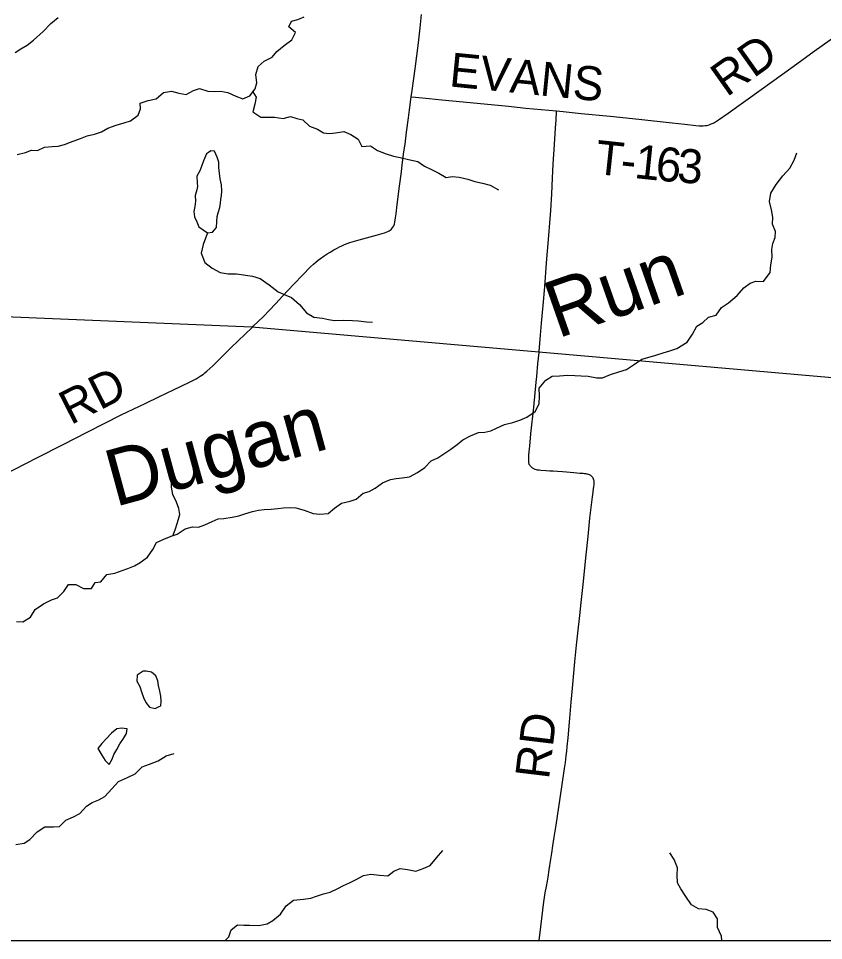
# Model space of a CAD drawing. Extents: x 0 to 1101, y 0 to 440.
# Drawn here: x 845.677 to 847.022, y 368.306 to 369.846 of the extents above; entities that cross this region are included whole.
import ezdxf

# ---------------------------------------------------------------- set-up
doc = ezdxf.new("R2010")
doc.units = 0
for name, color, linetype in [('GM_X_County_Road', 7, 'Continuous'), ('GM_X_Minor_Lake', 7, 'Continuous'), ('GM_X_Minor_River', 7, 'Continuous'), ('GM_X_Minor_River_Text', 7, 'Continuous'), ('GM_X_Township', 7, 'Continuous'), ('GM_X_Township_Road', 7, 'Continuous'), ('GM_X_Township_Road_Text', 7, 'Continuous'), ('SH_Cut_Line', 7, 'Continuous')]:
    doc.layers.add(name, color=color, linetype=linetype)

msp = doc.modelspace()

# ---------------------------------------------------------------- linework, layer by layer
at = {"layer": 'GM_X_County_Road'}
msp.add_lwpolyline([(844.6555, 368.3059), (849.3843, 368.3059), (849.458, 369.0211), (849.1756, 369.0468), (848.9835, 369.0702), (848.1881, 369.1294), (847.2656, 369.2256), (846.5466, 369.2884), (846.0672, 369.3302), (844.8955, 369.3794), (844.7671, 369.3901), (844.6729, 368.4734)], close=True, dxfattribs=at)
at = {"layer": 'GM_X_Minor_Lake'}
for points in [[(845.9949, 369.6219), (845.9916, 369.6196), (845.9865, 369.6082), (845.9838, 369.6003), (845.9802, 369.5916), (845.9755, 369.5822), (845.9761, 369.5712), (845.9764, 369.5654), (845.9752, 369.5594), (845.9728, 369.5503), (845.9731, 369.5408), (845.9722, 369.5317), (845.9705, 369.5234), (845.9715, 369.5146), (845.9756, 369.5062), (845.9789, 369.4978), (845.9932, 369.4881)], [(845.9932, 369.4881), (846.0015, 369.4888), (846.0081, 369.497), (846.009, 369.5069), (846.0095, 369.5149), (846.0107, 369.5213), (846.0135, 369.53), (846.0148, 369.5372), (846.0156, 369.544), (846.0165, 369.5497), (846.0173, 369.5581), (846.0163, 369.5679), (846.0142, 369.5782), (846.0132, 369.5877), (846.0122, 369.5969), (846.0119, 369.6056), (846.0094, 369.6144), (846.005, 369.6243), (845.9989, 369.6248), (845.9949, 369.6219)], [(845.8855, 368.7556), (845.8756, 368.7489), (845.8751, 368.7391), (845.8802, 368.7299), (845.8831, 368.7211), (845.8861, 368.712), (845.8901, 368.7035), (845.8961, 368.6955), (845.9055, 368.6935), (845.9122, 368.6965)], [(845.9122, 368.6965), (845.9151, 368.6979), (845.916, 368.7055), (845.9153, 368.7142), (845.9135, 368.7226), (845.9114, 368.7317), (845.91, 368.7394), (845.9071, 368.7481), (845.8999, 368.7539), (845.8909, 368.7556), (845.8855, 368.7556)], [(845.8542, 368.6601), (845.8501, 368.6606), (845.8418, 368.6592), (845.833, 368.652), (845.8239, 368.643), (845.8166, 368.6351), (845.8101, 368.6264)], [(845.8101, 368.6264), (845.8168, 368.6154), (845.8221, 368.6066), (845.8288, 368.5997), (845.8338, 368.6088), (845.8365, 368.6164), (845.8415, 368.625), (845.8469, 368.6345), (845.8526, 368.6432), (845.858, 368.6515), (845.8592, 368.6594), (845.8542, 368.6601)]]:
    msp.add_lwpolyline(points, dxfattribs=at)
at = {"layer": 'GM_X_Minor_River'}
for points in [[(845.6717, 369.7892), (845.6813, 369.7951), (845.692, 369.8014), (845.7028, 369.8096), (845.7186, 369.8242), (845.7317, 369.8377), (845.7439, 369.8474)], [(845.675, 369.6189), (845.6891, 369.6222), (845.6994, 369.6258), (845.7093, 369.6253), (845.7207, 369.6308), (845.7337, 369.6322), (845.7435, 369.6324), (845.7546, 369.6353), (845.7645, 369.639), (845.7809, 369.6452), (845.792, 369.65), (845.8042, 369.6525), (845.816, 369.6565), (845.8267, 369.6624), (845.8405, 369.6676), (845.8538, 369.6716), (845.8645, 369.6749), (845.8771, 369.6842), (845.8815, 369.6951), (845.8805, 369.7046), (845.8938, 369.7086), (845.9075, 369.7115), (845.9198, 369.722), (845.9328, 369.7244), (845.9453, 369.7209), (845.9574, 369.7188), (845.97, 369.7255), (845.9799, 369.7291), (845.9935, 369.7244), (846.0045, 369.7239), (846.0148, 369.7245), (846.0273, 369.7224), (846.0405, 369.7161), (846.0522, 369.7114), (846.0636, 369.7166), (846.0729, 369.7286), (846.0757, 369.7385), (846.074, 369.7525), (846.0776, 369.7658), (846.0876, 369.7744), (846.101, 369.781), (846.1087, 369.7908), (846.121, 369.8005), (846.1341, 369.8102), (846.1403, 369.8223), (846.1291, 369.8316), (846.1334, 369.8414), (846.1441, 369.8439), (846.1544, 369.8483)], [(846.0688, 369.7232), (846.0742, 369.7146), (846.0722, 369.7028), (846.069, 369.6899), (846.0821, 369.681), (846.095, 369.6808), (846.1049, 369.6811), (846.1193, 369.6786), (846.1319, 369.6822), (846.1421, 369.6787), (846.1523, 369.6766), (846.1635, 369.6659), (846.1767, 369.6607), (846.1869, 369.6549), (846.1968, 369.654), (846.207, 369.655), (846.2211, 369.6571), (846.2324, 369.652), (846.2445, 369.6442), (846.2511, 369.632), (846.2652, 369.6329), (846.2769, 369.6256), (846.2916, 369.6197), (846.3037, 369.6161), (846.3147, 369.6137), (846.3287, 369.6104), (846.3442, 369.6068), (846.3554, 369.5991), (846.3671, 369.5936), (846.3796, 369.5877), (846.3916, 369.5803), (846.4015, 369.5817), (846.4137, 369.5808), (846.4277, 369.5772), (846.4394, 369.5736), (846.4522, 369.5708), (846.4655, 369.5672), (846.4794, 369.5594)], [(846.3996, 369.1263), (846.4099, 369.1345), (846.4195, 369.1419), (846.4322, 369.149), (846.4459, 369.1545), (846.4562, 369.1547), (846.4661, 369.1573), (846.4756, 369.1617), (846.4894, 369.1676), (846.5031, 369.1708), (846.5149, 369.1748), (846.5264, 369.18), (846.5402, 369.1897), (846.5468, 369.2021), (846.5478, 369.2154), (846.5468, 369.2284), (846.558, 369.2419), (846.5687, 369.2482), (846.5809, 369.2492), (846.5942, 369.2501), (846.6064, 369.2496), (846.6174, 369.249), (846.6287, 369.2485), (846.6431, 369.2457), (846.653, 369.2455), (846.6664, 369.251), (846.6801, 369.2558), (846.6927, 369.2598), (846.7061, 369.2684), (846.7187, 369.2769), (846.7325, 369.2809), (846.742, 369.2834), (846.7542, 369.2875), (846.7653, 369.2907), (846.7771, 369.2947), (846.7943, 369.3051), (846.8029, 369.3187), (846.8106, 369.3319), (846.8202, 369.3382), (846.8298, 369.3472), (846.8428, 369.3505), (846.8513, 369.3629), (846.8632, 369.3711), (846.8778, 369.3834), (846.889, 369.3958), (846.8994, 369.4036), (846.9089, 369.4073), (846.9218, 369.4067), (846.9327, 369.4214), (846.934, 369.4343), (846.9361, 369.4472), (846.9355, 369.4601), (846.9375, 369.47), (846.9411, 369.4802), (846.9416, 369.49), (846.9368, 369.5023), (846.9374, 369.514), (846.9349, 369.5262), (846.9317, 369.5399), (846.9342, 369.5543), (846.9431, 369.5683), (846.9539, 369.5829), (846.9655, 369.5961), (846.9729, 369.6093), (846.9773, 369.6214)], [(845.9932, 369.4881), (845.9857, 369.4685), (845.9824, 369.4537), (845.9887, 369.4384), (846.0011, 369.4291), (846.0143, 369.4217), (846.0279, 369.4193), (846.0416, 369.4195), (846.0681, 369.4153), (846.0813, 369.4113), (846.096, 369.4009), (846.111, 369.3893), (846.1238, 369.3838), (846.1336, 369.3798), (846.1468, 369.3683), (846.1587, 369.3544), (846.1708, 369.347), (846.1852, 369.3453), (846.1954, 369.3429), (846.2052, 369.3416), (846.2204, 369.3422), (846.2352, 369.3416), (846.2455, 369.3407), (846.2587, 369.3394), (846.2686, 369.3389)], [(845.6741, 368.8387), (845.6847, 368.8382), (845.6978, 368.846), (845.7055, 368.8588), (845.719, 368.8685), (845.7327, 368.8747), (845.7426, 368.8784), (845.753, 368.8889), (845.7608, 368.9006), (845.773, 368.9008), (845.7861, 368.8938), (845.7994, 368.8936), (845.8053, 368.9041), (845.8148, 368.9048), (845.8248, 368.9172), (845.8385, 368.9196), (845.8504, 368.924), (845.8603, 368.9273), (845.871, 368.9317), (845.8805, 368.9373), (845.8932, 368.9462), (845.9021, 368.9587), (845.908, 368.9707), (845.9202, 368.9763), (845.9324, 368.981), (845.9423, 368.9847), (845.9561, 368.9933), (845.9683, 368.9969), (845.9782, 368.996), (845.9885, 369), (846.0011, 369.0059), (846.0107, 369.01), (846.0205, 369.011), (846.0342, 369.0127), (846.0457, 369.0152), (846.0556, 369.0185), (846.0685, 369.0225), (846.0785, 369.0246), (846.088, 369.026), (846.0994, 369.0266), (846.1104, 369.0272), (846.1203, 369.0286), (846.1305, 369.0289), (846.1404, 369.0287), (846.1544, 369.0244), (846.1695, 369.0192), (846.1805, 369.0179), (846.1945, 369.0189), (846.2053, 369.0279), (846.2168, 369.0361), (846.2313, 369.0397), (846.2412, 369.0433), (846.2531, 369.053), (846.263, 369.0556), (846.273, 369.0615), (846.2856, 369.0701), (846.2986, 369.076), (846.3081, 369.0777), (846.318, 369.0784), (846.3306, 369.0805), (846.344, 369.0875), (846.3562, 369.0957), (846.3666, 369.107), (846.3777, 369.1121), (846.3896, 369.1199), (846.3996, 369.1263)], [(845.935, 368.982), (845.939, 368.992), (845.943, 369.0041), (845.947, 369.0173), (845.9452, 369.0276), (845.9416, 369.0379), (845.9353, 369.0509), (845.9328, 369.0631), (845.933, 369.0745), (845.9312, 369.084), (845.9295, 369.0969), (845.9255, 369.1103)], [(845.673, 368.4664), (845.687, 368.4685), (845.6965, 368.4749), (845.7087, 368.4877), (845.7216, 368.4956), (845.736, 368.4958), (845.7459, 368.4961), (845.7565, 368.507), (845.7691, 368.5126), (845.7797, 368.5182), (845.7908, 368.5306), (845.8003, 368.5363), (845.8117, 368.5411), (845.8219, 368.5467), (845.8334, 368.5591), (845.8445, 368.5716), (845.8593, 368.5783), (845.8722, 368.5842), (845.884, 368.5959), (845.8965, 368.6007), (845.911, 368.6063), (845.9243, 368.6145), (845.9372, 368.6182)], [(846.0228, 368.3059), (846.0288, 368.3123), (846.0327, 368.324), (846.043, 368.3323), (846.0536, 368.3318), (846.0634, 368.3317), (846.0789, 368.3312), (846.0926, 368.3338), (846.1021, 368.3394), (846.115, 368.3499), (846.1246, 368.3638), (846.1368, 368.3736), (846.1535, 368.375), (846.166, 368.3768), (846.1754, 368.3798), (846.1868, 368.3838), (846.1978, 368.3868), (846.2107, 368.3927), (846.2202, 368.398), (846.2305, 368.4025), (846.2404, 368.4073), (846.2537, 368.4148), (846.2662, 368.417), (846.2802, 368.415), (846.2945, 368.4141), (846.3044, 368.422), (846.3147, 368.4261), (846.3271, 368.4248), (846.3411, 368.4217), (846.3536, 368.4261), (846.365, 368.4313), (846.3757, 368.4442), (846.3864, 368.4562)], [(846.8524, 368.3059), (846.8514, 368.3134), (846.8451, 368.3279), (846.8448, 368.3419), (846.8377, 368.3533), (846.826, 368.3576), (846.8132, 368.3588), (846.8015, 368.3657), (846.7918, 368.3795), (846.7835, 368.3924), (846.7779, 368.4023), (846.7777, 368.4152), (846.7782, 368.4273), (846.7726, 368.441), (846.7655, 368.4525)]]:
    msp.add_lwpolyline(points, dxfattribs=at)
at = {"layer": 'GM_X_Township'}
msp.add_lwpolyline([(849.9545, 374.031), (849.8439, 372.9428), (849.801, 372.4523), (849.7903, 372.3822), (849.6279, 370.8315), (849.4693, 369.1354), (849.458, 369.0211), (849.1756, 369.0468), (848.9835, 369.0702), (848.1881, 369.1294), (847.2656, 369.2256), (846.5466, 369.2884), (846.0672, 369.3302), (844.8955, 369.3794), (844.7671, 369.3901), (844.7764, 369.459), (844.8107, 369.7452), (844.9343, 370.7914), (845.2, 372.8166), (845.355, 374.0482)], dxfattribs=at)
at = {"layer": 'GM_X_Township_Road'}
msp.add_line((846.0329, 369.2963), (846.0675, 369.3296), dxfattribs=at)
for points in [[(846.3334, 369.7152), (846.3348, 369.7254), (846.3398, 369.7617), (846.3453, 369.8049), (846.3482, 369.8302), (846.3508, 369.8524)], [(846.5761, 369.6916), (846.5871, 369.6905), (846.6173, 369.6873), (846.6655, 369.6825), (846.7137, 369.6775), (846.7693, 369.6717), (846.7903, 369.6692), (846.8088, 369.6672), (846.8142, 369.6668), (846.8181, 369.6666), (846.8211, 369.6667), (846.8243, 369.6669), (846.8268, 369.6673), (846.8292, 369.6678), (846.8319, 369.6687), (846.8345, 369.6697), (846.8374, 369.671), (846.84, 369.6723), (846.8463, 369.6763), (846.8625, 369.6879), (846.9177, 369.7271), (846.971, 369.7657), (847.0063, 369.7912), (847.0462, 369.8196)], [(846.0675, 369.3296), (846.0696, 369.3317), (846.0864, 369.3483), (846.0959, 369.3581), (846.107, 369.3698), (846.1184, 369.382), (846.1274, 369.3914), (846.1381, 369.4027), (846.1518, 369.4171), (846.1653, 369.4308), (846.1702, 369.4354), (846.1745, 369.4392), (846.1781, 369.4421), (846.1819, 369.4449), (846.188, 369.4492), (846.1932, 369.4526), (846.1982, 369.4558), (846.2044, 369.4594), (846.2095, 369.4622), (846.2138, 369.4644), (846.2176, 369.4663), (846.2217, 369.4681), (846.2265, 369.4699), (846.231, 369.4715), (846.2386, 369.4739), (846.2465, 369.4762), (846.2771, 369.4846), (846.2885, 369.4877), (846.2916, 369.4888), (846.2942, 369.4899), (846.2964, 369.4911), (846.2983, 369.4925), (846.2997, 369.4936), (846.3014, 369.4954), (846.3028, 369.4973), (846.3041, 369.4995), (846.3052, 369.5022), (846.3061, 369.5056), (846.3068, 369.5093), (846.308, 369.5198), (846.3098, 369.5352), (846.3137, 369.566), (846.3169, 369.5899), (846.3184, 369.6016), (846.3213, 369.6232), (846.3231, 369.6361), (846.3257, 369.6558), (846.3286, 369.6798), (846.3303, 369.6934), (846.3334, 369.7152)], [(846.3334, 369.7152), (846.3405, 369.7144), (846.3633, 369.7123), (846.3843, 369.7102), (846.4202, 369.7065), (846.4956, 369.6993), (846.5246, 369.6963), (846.5761, 369.6916)], [(846.547, 369.2888), (846.5471, 369.2898), (846.5488, 369.3103), (846.5511, 369.3369), (846.5536, 369.3663), (846.5564, 369.3976), (846.5595, 369.4379), (846.5631, 369.4836), (846.5649, 369.5046), (846.5665, 369.5252), (846.5682, 369.553), (846.5695, 369.5792), (846.5707, 369.6027), (846.5726, 369.6352), (846.5744, 369.6624), (846.5753, 369.6767), (846.576, 369.6905), (846.5761, 369.6916)], [(845.6497, 369.0821), (845.6911, 369.1034), (845.7083, 369.1121), (845.7531, 369.1351), (845.7912, 369.1546), (845.8216, 369.1702), (845.8489, 369.1839), (845.8798, 369.1984), (845.8888, 369.2027), (845.9128, 369.2144), (845.9363, 369.2257), (845.9632, 369.2386), (845.9742, 369.2442), (845.9777, 369.2463), (845.9811, 369.2483), (845.9835, 369.2499), (845.9862, 369.2519), (845.9889, 369.2541), (845.9919, 369.2566), (846.0018, 369.2659), (846.02, 369.2838), (846.0329, 369.2963)], [(846.5429, 369.2477), (846.5449, 369.2688), (846.5469, 369.2878), (846.547, 369.2888)], [(846.5473, 368.3059), (846.5501, 368.329), (846.555, 368.3707), (846.5561, 368.3777), (846.5573, 368.3854), (846.5592, 368.3961), (846.5607, 368.4048), (846.5619, 368.4118), (846.5638, 368.4239), (846.5665, 368.4419), (846.5681, 368.452), (846.5699, 368.464), (846.5722, 368.4787), (846.5752, 368.4984), (846.5799, 368.5285), (846.5848, 368.5624), (846.5894, 368.593), (846.5909, 368.6033), (846.5924, 368.6145), (846.5933, 368.622), (846.594, 368.63), (846.5954, 368.6443), (846.5975, 368.6708), (846.6006, 368.7038), (846.6028, 368.7274), (846.6067, 368.7714), (846.6095, 368.799), (846.6117, 368.8193), (846.6149, 368.849), (846.617, 368.8706), (846.6203, 368.9006), (846.6256, 368.9503), (846.6288, 368.9807), (846.6319, 369.0111), (846.636, 369.0467), (846.637, 369.0545), (846.6379, 369.0607), (846.6383, 369.0638), (846.6387, 369.0667), (846.6388, 369.0695), (846.6388, 369.0714), (846.6387, 369.0734), (846.6384, 369.0748), (846.6378, 369.0765), (846.6373, 369.0779), (846.6366, 369.0791), (846.6358, 369.0802), (846.6352, 369.0809), (846.6344, 369.0816), (846.6335, 369.0823), (846.6323, 369.083), (846.6309, 369.0837), (846.6294, 369.0843), (846.628, 369.0847), (846.6266, 369.085), (846.6248, 369.0853), (846.6229, 369.0855), (846.6206, 369.0857), (846.615, 369.086), (846.6048, 369.0869), (846.5925, 369.088), (846.5859, 369.0885), (846.5776, 369.089), (846.5704, 369.0896), (846.5648, 369.0899), (846.5586, 369.0902), (846.5501, 369.091), (846.5473, 369.0913), (846.5444, 369.0917), (846.5424, 369.0922), (846.5406, 369.0927), (846.5393, 369.0932), (846.5382, 369.0936), (846.5373, 369.0941), (846.5363, 369.0947), (846.5355, 369.0953), (846.5348, 369.0959), (846.534, 369.0966), (846.5332, 369.0974), (846.5324, 369.0983), (846.5318, 369.0992), (846.531, 369.1003), (846.5306, 369.1012), (846.5302, 369.1022), (846.53, 369.1031), (846.5298, 369.1044), (846.5297, 369.1058), (846.5296, 369.1082), (846.5296, 369.1118), (846.5298, 369.1164), (846.5304, 369.1228), (846.5313, 369.1315), (846.5333, 369.1524), (846.5379, 369.1965), (846.542, 369.2386), (846.5429, 369.2477)]]:
    msp.add_lwpolyline(points, dxfattribs=at)
at = {"layer": 'SH_Cut_Line'}
msp.add_lwpolyline([(837.3258, 368.3059), (850.9258, 368.3059), (850.9258, 375.8797), (850.1463, 375.9688), (849.9034, 375.9956), (849.0627, 376.0925), (847.7946, 376.221), (847.4662, 376.2566), (846.6778, 376.3437), (845.8289, 376.4273), (845.6523, 376.4464), (845.5612, 376.461), (845.4182, 376.4736), (844.4941, 376.5699), (843.7743, 376.6401)], dxfattribs=at)

# ---------------------------------------------------------------- texts
at = {"layer": 'GM_X_Minor_River_Text'}
for s, rotation, p in [('Run', 19.3162, (846.5778, 369.311)), ('Dugan', 15.2635, (845.8386, 369.0298))]:
    msp.add_text(s, height=0.0947, rotation=rotation, dxfattribs=at).set_placement(p)
at = {"layer": 'GM_X_Township_Road_Text'}
for s, height, rotation, p in [('RD', 0.05682, 35.3116, (846.8602, 369.7137)), ('EVANS', 0.05682, 354.308, (846.3956, 369.7326)), ('T', 0.0568, 353.8813, (846.639, 369.5865)), ('1', 0.0568, 354.0089, (846.7046, 369.5795)), ('6', 0.0568, 354.4582, (846.7399, 369.5758)), ('3', 0.0568, 356.0725, (846.7764, 369.5723)), ('-', 0.0568, 353.8976, (846.6813, 369.582)), ('RD', 0.05682, 27.0016, (845.7647, 369.1662)), ('RD', 0.05682, 83.1181, (846.5633, 368.5739))]:
    msp.add_text(s, height=height, rotation=rotation, dxfattribs=at).set_placement(p)

doc.saveas('drawing.dxf')
